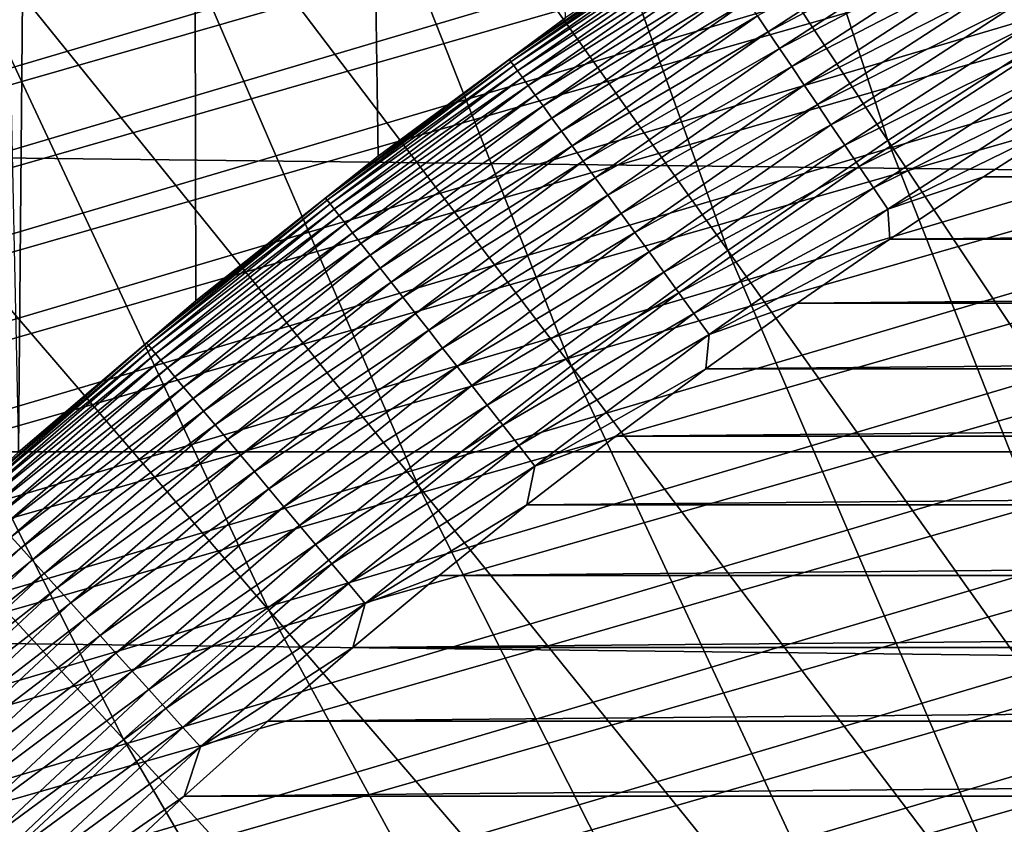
# Model space of a CAD drawing. Header units: millimetres. Extents: x -50 to 50, y -50 to 50.
# Tile 341 of 562: x -6 to -4.6, y 6.2 to 7.3. Entities that reach past the tile are written whole.
import ezdxf

# ---------------------------------------------------------------- set-up
doc = ezdxf.new("R2010")
doc.units = ezdxf.units.MM
doc.header["$LTSCALE"] = 65.185185
for name, color, linetype in [('1', 7, 'CONTINUOUS'), ('2', 7, 'CONTINUOUS'), ('25', 7, 'CONTINUOUS'), ('3', 7, 'CONTINUOUS'), ('36', 7, 'CONTINUOUS'), ('4', 7, 'CONTINUOUS'), ('89', 7, 'CONTINUOUS')]:
    doc.layers.add(name, color=color, linetype=linetype)

msp = doc.modelspace()

# ---------------------------------------------------------------- linework, layer by layer
at = {"layer": '1', "color": 7, "linetype": 'Continuous', "true_color": 0xf5f5f5}
for points in [[(-28.297, 7.4054), (28.4617, 6.7451), (-28.4617, 6.7451), (-28.297, 7.4054)], [(28.297, 7.4054), (28.4617, 6.7451), (-28.297, 7.4054), (28.297, 7.4054)], [(-28.4617, 6.7451), (28.6109, 6.0809), (-28.6109, 6.0809), (-28.4617, 6.7451)], [(28.4617, 6.7451), (28.6109, 6.0809), (-28.4617, 6.7451), (28.4617, 6.7451)]]:
    msp.add_3dface(points, dxfattribs=at)
at = {"layer": '2', "color": 7, "linetype": 'Continuous', "true_color": 0xf5f5f5}
for points in [[(-6.4276, 28.535, 4.3), (-5.959, 6.7447, 4.3), (-5.7673, 28.6758, 4.3), (-6.4276, 28.535, 4.3)], [(-5.959, 6.7447, 4.3), (-5.7172, 6.9508, 4.3), (-5.7673, 28.6758, 4.3), (-5.959, 6.7447, 4.3)], [(-5.4683, 7.1482, 4.3), (-5.2127, 7.3367, 4.3), (-5.7673, 28.6758, 4.3), (-5.4683, 7.1482, 4.3)], [(-5.7172, 6.9508, 4.3), (-5.4683, 7.1482, 4.3), (-5.7673, 28.6758, 4.3), (-5.7172, 6.9508, 4.3)]]:
    msp.add_3dface(points, dxfattribs=at)
at = {"layer": '25', "color": 7, "linetype": 'Continuous', "true_color": 0xf5f5f5}
for points in [[(-4.9361, 7.318, 10.5781), (-4.6777, 7.4858, 10.5781), (-4.9507, 7.3397, 10.5538), (-4.9361, 7.318, 10.5781)], [(-4.9361, 7.318, 10.5781), (-4.6629, 7.4622, 10.6005), (-4.6777, 7.4858, 10.5781), (-4.9361, 7.318, 10.5781)], [(-5.2893, 7.2801, 10.2357), (-5.0299, 7.4571, 10.2712), (-5.032, 7.4603, 10.2357), (-5.2893, 7.2801, 10.2357)], [(-5.2127, 7.3368, 10.2), (-5.2893, 7.2801, 10.2357), (-5.032, 7.4603, 10.2357), (-5.2127, 7.3368, 10.2)], [(-5.2871, 7.277, 10.2712), (-5.0299, 7.4571, 10.2712), (-5.2893, 7.2801, 10.2357), (-5.2871, 7.277, 10.2712)], [(-5.2871, 7.277, 10.2712), (-5.0263, 7.4519, 10.3064), (-5.0299, 7.4571, 10.2712), (-5.2871, 7.277, 10.2712)], [(-4.9205, 7.2949, 10.6005), (-4.6629, 7.4622, 10.6005), (-4.9361, 7.318, 10.5781), (-4.9205, 7.2949, 10.6005)], [(-4.9205, 7.2949, 10.6005), (-4.6474, 7.4373, 10.6209), (-4.6629, 7.4622, 10.6005), (-4.9205, 7.2949, 10.6005)], [(-5.2833, 7.2719, 10.3064), (-5.0263, 7.4519, 10.3064), (-5.2871, 7.277, 10.2712), (-5.2833, 7.2719, 10.3064)], [(-5.2833, 7.2719, 10.3064), (-5.0214, 7.4445, 10.341), (-5.0263, 7.4519, 10.3064), (-5.2833, 7.2719, 10.3064)], [(-5.2781, 7.2647, 10.341), (-5.0214, 7.4445, 10.341), (-5.2833, 7.2719, 10.3064), (-5.2781, 7.2647, 10.341)], [(-5.2781, 7.2647, 10.341), (-5.0151, 7.4352, 10.3749), (-5.0214, 7.4445, 10.341), (-5.2781, 7.2647, 10.341)], [(-5.2715, 7.2556, 10.3749), (-5.0151, 7.4352, 10.3749), (-5.2781, 7.2647, 10.341), (-5.2715, 7.2556, 10.3749)], [(-5.2715, 7.2556, 10.3749), (-5.0074, 7.4238, 10.4079), (-5.0151, 7.4352, 10.3749), (-5.2715, 7.2556, 10.3749)], [(-4.9041, 7.2706, 10.6209), (-4.6474, 7.4373, 10.6209), (-4.9205, 7.2949, 10.6005), (-4.9041, 7.2706, 10.6209)], [(-4.9041, 7.2706, 10.6209), (-4.6311, 7.4112, 10.6391), (-4.6474, 7.4373, 10.6209), (-4.9041, 7.2706, 10.6209)], [(-5.2635, 7.2445, 10.4079), (-5.0074, 7.4238, 10.4079), (-5.2715, 7.2556, 10.3749), (-5.2635, 7.2445, 10.4079)], [(-5.2635, 7.2445, 10.4079), (-4.9985, 7.4105, 10.4398), (-5.0074, 7.4238, 10.4079), (-5.2635, 7.2445, 10.4079)], [(-5.2541, 7.2316, 10.4398), (-4.9985, 7.4105, 10.4398), (-5.2635, 7.2445, 10.4079), (-5.2541, 7.2316, 10.4398)], [(-5.2541, 7.2316, 10.4398), (-4.9883, 7.3954, 10.4705), (-4.9985, 7.4105, 10.4398), (-5.2541, 7.2316, 10.4398)], [(-4.8869, 7.2451, 10.6391), (-4.6311, 7.4112, 10.6391), (-4.9041, 7.2706, 10.6209), (-4.8869, 7.2451, 10.6391)], [(-4.8869, 7.2451, 10.6391), (-4.6141, 7.3841, 10.655), (-4.6311, 7.4112, 10.6391), (-4.8869, 7.2451, 10.6391)], [(-5.2433, 7.2168, 10.4705), (-4.9883, 7.3954, 10.4705), (-5.2541, 7.2316, 10.4398), (-5.2433, 7.2168, 10.4705)], [(-5.2433, 7.2168, 10.4705), (-4.9769, 7.3785, 10.4999), (-4.9883, 7.3954, 10.4705), (-5.2433, 7.2168, 10.4705)], [(-5.2313, 7.2003, 10.4999), (-4.9769, 7.3785, 10.4999), (-5.2433, 7.2168, 10.4705), (-5.2313, 7.2003, 10.4999)], [(-5.2313, 7.2003, 10.4999), (-4.9643, 7.3599, 10.5277), (-4.9769, 7.3785, 10.4999), (-5.2313, 7.2003, 10.4999)], [(-4.869, 7.2186, 10.655), (-4.6141, 7.3841, 10.655), (-4.8869, 7.2451, 10.6391), (-4.869, 7.2186, 10.655)], [(-4.869, 7.2186, 10.655), (-4.5966, 7.3561, 10.6687), (-4.6141, 7.3841, 10.655), (-4.869, 7.2186, 10.655)], [(-5.2182, 7.1822, 10.5277), (-4.9643, 7.3599, 10.5277), (-5.2313, 7.2003, 10.4999), (-5.2182, 7.1822, 10.5277)], [(-5.2182, 7.1822, 10.5277), (-4.9507, 7.3397, 10.5538), (-4.9643, 7.3599, 10.5277), (-5.2182, 7.1822, 10.5277)], [(-4.8505, 7.1912, 10.6687), (-4.5966, 7.3561, 10.6687), (-4.869, 7.2186, 10.655), (-4.8505, 7.1912, 10.6687)], [(-4.8505, 7.1912, 10.6687), (-4.5787, 7.3274, 10.6799), (-4.5966, 7.3561, 10.6687), (-4.8505, 7.1912, 10.6687)], [(-5.2127, 7.3368, 10.2), (-5.4683, 7.1482, 10.2), (-5.2893, 7.2801, 10.2357), (-5.2127, 7.3368, 10.2)], [(-5.2038, 7.1625, 10.5538), (-4.9507, 7.3397, 10.5538), (-5.2182, 7.1822, 10.5277), (-5.2038, 7.1625, 10.5538)], [(-5.2038, 7.1625, 10.5538), (-4.9361, 7.318, 10.5781), (-4.9507, 7.3397, 10.5538), (-5.2038, 7.1625, 10.5538)], [(-4.8316, 7.1631, 10.6799), (-4.5787, 7.3274, 10.6799), (-4.8505, 7.1912, 10.6687), (-4.8316, 7.1631, 10.6799)], [(-4.8316, 7.1631, 10.6799), (-4.5603, 7.298, 10.6887), (-4.5787, 7.3274, 10.6799), (-4.8316, 7.1631, 10.6799)], [(-5.1885, 7.1413, 10.5781), (-4.9361, 7.318, 10.5781), (-5.2038, 7.1625, 10.5538), (-5.1885, 7.1413, 10.5781)], [(-5.1885, 7.1413, 10.5781), (-4.9205, 7.2949, 10.6005), (-4.9361, 7.318, 10.5781), (-5.1885, 7.1413, 10.5781)], [(-4.8122, 7.1344, 10.6887), (-4.5603, 7.298, 10.6887), (-4.8316, 7.1631, 10.6799), (-4.8122, 7.1344, 10.6887)], [(-4.8122, 7.1344, 10.6887), (-4.5417, 7.2682, 10.695), (-4.5603, 7.298, 10.6887), (-4.8122, 7.1344, 10.6887)], [(-5.1721, 7.1188, 10.6005), (-4.9205, 7.2949, 10.6005), (-5.1885, 7.1413, 10.5781), (-5.1721, 7.1188, 10.6005)], [(-5.1721, 7.1188, 10.6005), (-4.9041, 7.2706, 10.6209), (-4.9205, 7.2949, 10.6005), (-5.1721, 7.1188, 10.6005)], [(-5.5402, 7.0911, 10.2357), (-5.2871, 7.277, 10.2712), (-5.2893, 7.2801, 10.2357), (-5.5402, 7.0911, 10.2357)], [(-5.4683, 7.1482, 10.2), (-5.5402, 7.0911, 10.2357), (-5.2893, 7.2801, 10.2357), (-5.4683, 7.1482, 10.2)], [(-5.5378, 7.0881, 10.2712), (-5.2871, 7.277, 10.2712), (-5.5402, 7.0911, 10.2357), (-5.5378, 7.0881, 10.2712)], [(-5.5378, 7.0881, 10.2712), (-5.2833, 7.2719, 10.3064), (-5.2871, 7.277, 10.2712), (-5.5378, 7.0881, 10.2712)], [(-5.5339, 7.0831, 10.3064), (-5.2833, 7.2719, 10.3064), (-5.5378, 7.0881, 10.2712), (-5.5339, 7.0831, 10.3064)], [(-5.5339, 7.0831, 10.3064), (-5.2781, 7.2647, 10.341), (-5.2833, 7.2719, 10.3064), (-5.5339, 7.0831, 10.3064)], [(-5.1548, 7.095, 10.6209), (-4.9041, 7.2706, 10.6209), (-5.1721, 7.1188, 10.6005), (-5.1548, 7.095, 10.6209)], [(-5.1548, 7.095, 10.6209), (-4.8869, 7.2451, 10.6391), (-4.9041, 7.2706, 10.6209), (-5.1548, 7.095, 10.6209)], [(-5.5285, 7.0761, 10.341), (-5.2781, 7.2647, 10.341), (-5.5339, 7.0831, 10.3064), (-5.5285, 7.0761, 10.341)], [(-5.5285, 7.0761, 10.341), (-5.2715, 7.2556, 10.3749), (-5.2781, 7.2647, 10.341), (-5.5285, 7.0761, 10.341)], [(-5.5215, 7.0672, 10.3749), (-5.2715, 7.2556, 10.3749), (-5.5285, 7.0761, 10.341), (-5.5215, 7.0672, 10.3749)], [(-5.5215, 7.0672, 10.3749), (-5.2635, 7.2445, 10.4079), (-5.2715, 7.2556, 10.3749), (-5.5215, 7.0672, 10.3749)], [(-4.7926, 7.1053, 10.695), (-4.5417, 7.2682, 10.695), (-4.8122, 7.1344, 10.6887), (-4.7926, 7.1053, 10.695)], [(-4.7926, 7.1053, 10.695), (-4.5228, 7.2381, 10.6988), (-4.5417, 7.2682, 10.695), (-4.7926, 7.1053, 10.695)], [(-5.5131, 7.0564, 10.4079), (-5.2635, 7.2445, 10.4079), (-5.5215, 7.0672, 10.3749), (-5.5131, 7.0564, 10.4079)], [(-5.5131, 7.0564, 10.4079), (-5.2541, 7.2316, 10.4398), (-5.2635, 7.2445, 10.4079), (-5.5131, 7.0564, 10.4079)], [(-5.1368, 7.0701, 10.6391), (-4.8869, 7.2451, 10.6391), (-5.1548, 7.095, 10.6209), (-5.1368, 7.0701, 10.6391)], [(-5.1368, 7.0701, 10.6391), (-4.869, 7.2186, 10.655), (-4.8869, 7.2451, 10.6391), (-5.1368, 7.0701, 10.6391)], [(-5.5032, 7.0438, 10.4398), (-5.2541, 7.2316, 10.4398), (-5.5131, 7.0564, 10.4079), (-5.5032, 7.0438, 10.4398)], [(-5.5032, 7.0438, 10.4398), (-5.2433, 7.2168, 10.4705), (-5.2541, 7.2316, 10.4398), (-5.5032, 7.0438, 10.4398)], [(-4.7727, 7.0758, 10.6988), (-4.5228, 7.2381, 10.6988), (-4.7926, 7.1053, 10.695), (-4.7727, 7.0758, 10.6988)], [(-4.7727, 7.0758, 10.6988), (-4.5131, 7.2029, 10.7), (-4.5228, 7.2381, 10.6988), (-4.7727, 7.0758, 10.6988)], [(-5.492, 7.0294, 10.4705), (-5.2433, 7.2168, 10.4705), (-5.5032, 7.0438, 10.4398), (-5.492, 7.0294, 10.4705)], [(-5.492, 7.0294, 10.4705), (-5.2313, 7.2003, 10.4999), (-5.2433, 7.2168, 10.4705), (-5.492, 7.0294, 10.4705)], [(-5.118, 7.0443, 10.655), (-4.869, 7.2186, 10.655), (-5.1368, 7.0701, 10.6391), (-5.118, 7.0443, 10.655)], [(-5.118, 7.0443, 10.655), (-4.8505, 7.1912, 10.6687), (-4.869, 7.2186, 10.655), (-5.118, 7.0443, 10.655)], [(-4.6424, 7.1202, 10.7), (-4.5131, 7.2029, 10.7), (-4.7727, 7.0758, 10.6988), (-4.6424, 7.1202, 10.7)], [(-5.4794, 7.0134, 10.4999), (-5.2313, 7.2003, 10.4999), (-5.492, 7.0294, 10.4705), (-5.4794, 7.0134, 10.4999)], [(-5.4794, 7.0134, 10.4999), (-5.2182, 7.1822, 10.5277), (-5.2313, 7.2003, 10.4999), (-5.4794, 7.0134, 10.4999)], [(-5.0986, 7.0176, 10.6687), (-4.8505, 7.1912, 10.6687), (-5.118, 7.0443, 10.655), (-5.0986, 7.0176, 10.6687)], [(-5.0986, 7.0176, 10.6687), (-4.8316, 7.1631, 10.6799), (-4.8505, 7.1912, 10.6687), (-5.0986, 7.0176, 10.6687)], [(-5.4656, 6.9957, 10.5277), (-5.2182, 7.1822, 10.5277), (-5.4794, 7.0134, 10.4999), (-5.4656, 6.9957, 10.5277)], [(-5.4656, 6.9957, 10.5277), (-5.2038, 7.1625, 10.5538), (-5.2182, 7.1822, 10.5277), (-5.4656, 6.9957, 10.5277)], [(-5.4506, 6.9765, 10.5538), (-5.2038, 7.1625, 10.5538), (-5.4656, 6.9957, 10.5277), (-5.4506, 6.9765, 10.5538)], [(-5.4506, 6.9765, 10.5538), (-5.1885, 7.1413, 10.5781), (-5.2038, 7.1625, 10.5538), (-5.4506, 6.9765, 10.5538)], [(-5.0786, 6.9901, 10.6799), (-4.8316, 7.1631, 10.6799), (-5.0986, 7.0176, 10.6687), (-5.0786, 6.9901, 10.6799)], [(-5.0786, 6.9901, 10.6799), (-4.8122, 7.1344, 10.6887), (-4.8316, 7.1631, 10.6799), (-5.0786, 6.9901, 10.6799)], [(-5.4683, 7.1482, 10.2), (-5.7172, 6.9508, 10.2), (-5.5402, 7.0911, 10.2357), (-5.4683, 7.1482, 10.2)], [(-5.4345, 6.9559, 10.5781), (-5.1885, 7.1413, 10.5781), (-5.4506, 6.9765, 10.5538), (-5.4345, 6.9559, 10.5781)], [(-5.4345, 6.9559, 10.5781), (-5.1721, 7.1188, 10.6005), (-5.1885, 7.1413, 10.5781), (-5.4345, 6.9559, 10.5781)], [(-5.0583, 6.9621, 10.6887), (-4.8122, 7.1344, 10.6887), (-5.0786, 6.9901, 10.6799), (-5.0583, 6.9621, 10.6887)], [(-5.0583, 6.9621, 10.6887), (-4.7926, 7.1053, 10.695), (-4.8122, 7.1344, 10.6887), (-5.0583, 6.9621, 10.6887)], [(-5.4174, 6.9339, 10.6005), (-5.1721, 7.1188, 10.6005), (-5.4345, 6.9559, 10.5781), (-5.4174, 6.9339, 10.6005)], [(-5.4174, 6.9339, 10.6005), (-5.1548, 7.095, 10.6209), (-5.1721, 7.1188, 10.6005), (-5.4174, 6.9339, 10.6005)], [(-4.7702, 7.0352, 10.7), (-4.6424, 7.1202, 10.7), (-4.7727, 7.0758, 10.6988), (-4.7702, 7.0352, 10.7)], [(-5.3993, 6.9108, 10.6209), (-5.1548, 7.095, 10.6209), (-5.4174, 6.9339, 10.6005), (-5.3993, 6.9108, 10.6209)], [(-5.3993, 6.9108, 10.6209), (-5.1368, 7.0701, 10.6391), (-5.1548, 7.095, 10.6209), (-5.3993, 6.9108, 10.6209)], [(-5.0376, 6.9337, 10.695), (-4.7926, 7.1053, 10.695), (-5.0583, 6.9621, 10.6887), (-5.0376, 6.9337, 10.695)], [(-5.0376, 6.9337, 10.695), (-4.7727, 7.0758, 10.6988), (-4.7926, 7.1053, 10.695), (-5.0376, 6.9337, 10.695)], [(-5.7843, 6.8934, 10.2357), (-5.5378, 7.0881, 10.2712), (-5.5402, 7.0911, 10.2357), (-5.7843, 6.8934, 10.2357)], [(-5.7172, 6.9508, 10.2), (-5.7843, 6.8934, 10.2357), (-5.5402, 7.0911, 10.2357), (-5.7172, 6.9508, 10.2)], [(-5.7818, 6.8905, 10.2712), (-5.5378, 7.0881, 10.2712), (-5.7843, 6.8934, 10.2357), (-5.7818, 6.8905, 10.2712)], [(-5.7818, 6.8905, 10.2712), (-5.5339, 7.0831, 10.3064), (-5.5378, 7.0881, 10.2712), (-5.7818, 6.8905, 10.2712)], [(-5.7777, 6.8856, 10.3064), (-5.5339, 7.0831, 10.3064), (-5.7818, 6.8905, 10.2712), (-5.7777, 6.8856, 10.3064)], [(-5.7777, 6.8856, 10.3064), (-5.5285, 7.0761, 10.341), (-5.5339, 7.0831, 10.3064), (-5.7777, 6.8856, 10.3064)], [(-5.7721, 6.8789, 10.341), (-5.5285, 7.0761, 10.341), (-5.7777, 6.8856, 10.3064), (-5.7721, 6.8789, 10.341)], [(-5.7721, 6.8789, 10.341), (-5.5215, 7.0672, 10.3749), (-5.5285, 7.0761, 10.341), (-5.7721, 6.8789, 10.341)], [(-5.7648, 6.8702, 10.3749), (-5.5215, 7.0672, 10.3749), (-5.7721, 6.8789, 10.341), (-5.7648, 6.8702, 10.3749)], [(-5.7648, 6.8702, 10.3749), (-5.5131, 7.0564, 10.4079), (-5.5215, 7.0672, 10.3749), (-5.7648, 6.8702, 10.3749)], [(-5.3804, 6.8866, 10.6391), (-5.1368, 7.0701, 10.6391), (-5.3993, 6.9108, 10.6209), (-5.3804, 6.8866, 10.6391)], [(-5.3804, 6.8866, 10.6391), (-5.118, 7.0443, 10.655), (-5.1368, 7.0701, 10.6391), (-5.3804, 6.8866, 10.6391)], [(-5.0167, 6.9049, 10.6988), (-4.7727, 7.0758, 10.6988), (-5.0376, 6.9337, 10.695), (-5.0167, 6.9049, 10.6988)], [(-5.0167, 6.9049, 10.6988), (-4.7702, 7.0352, 10.7), (-4.7727, 7.0758, 10.6988), (-5.0167, 6.9049, 10.6988)], [(-5.756, 6.8597, 10.4079), (-5.5131, 7.0564, 10.4079), (-5.7648, 6.8702, 10.3749), (-5.756, 6.8597, 10.4079)], [(-5.756, 6.8597, 10.4079), (-5.5032, 7.0438, 10.4398), (-5.5131, 7.0564, 10.4079), (-5.756, 6.8597, 10.4079)], [(-5.7457, 6.8475, 10.4398), (-5.5032, 7.0438, 10.4398), (-5.756, 6.8597, 10.4079), (-5.7457, 6.8475, 10.4398)], [(-5.7457, 6.8475, 10.4398), (-5.492, 7.0294, 10.4705), (-5.5032, 7.0438, 10.4398), (-5.7457, 6.8475, 10.4398)], [(-5.3607, 6.8614, 10.655), (-5.118, 7.0443, 10.655), (-5.3804, 6.8866, 10.6391), (-5.3607, 6.8614, 10.655)], [(-5.3607, 6.8614, 10.655), (-5.0986, 7.0176, 10.6687), (-5.118, 7.0443, 10.655), (-5.3607, 6.8614, 10.655)], [(-5.734, 6.8335, 10.4705), (-5.492, 7.0294, 10.4705), (-5.7457, 6.8475, 10.4398), (-5.734, 6.8335, 10.4705)], [(-5.734, 6.8335, 10.4705), (-5.4794, 7.0134, 10.4999), (-5.492, 7.0294, 10.4705), (-5.734, 6.8335, 10.4705)], [(-4.8964, 6.948, 10.7), (-4.7702, 7.0352, 10.7), (-5.0167, 6.9049, 10.6988), (-4.8964, 6.948, 10.7)], [(-5.7209, 6.8179, 10.4999), (-5.4794, 7.0134, 10.4999), (-5.734, 6.8335, 10.4705), (-5.7209, 6.8179, 10.4999)], [(-5.7209, 6.8179, 10.4999), (-5.4656, 6.9957, 10.5277), (-5.4794, 7.0134, 10.4999), (-5.7209, 6.8179, 10.4999)], [(-5.3404, 6.8354, 10.6687), (-5.0986, 7.0176, 10.6687), (-5.3607, 6.8614, 10.655), (-5.3404, 6.8354, 10.6687)], [(-5.3404, 6.8354, 10.6687), (-5.0786, 6.9901, 10.6799), (-5.0986, 7.0176, 10.6687), (-5.3404, 6.8354, 10.6687)], [(-5.7065, 6.8007, 10.5277), (-5.4656, 6.9957, 10.5277), (-5.7209, 6.8179, 10.4999), (-5.7065, 6.8007, 10.5277)], [(-5.7065, 6.8007, 10.5277), (-5.4506, 6.9765, 10.5538), (-5.4656, 6.9957, 10.5277), (-5.7065, 6.8007, 10.5277)], [(-5.3195, 6.8086, 10.6799), (-5.0786, 6.9901, 10.6799), (-5.3404, 6.8354, 10.6687), (-5.3195, 6.8086, 10.6799)], [(-5.3195, 6.8086, 10.6799), (-5.0583, 6.9621, 10.6887), (-5.0786, 6.9901, 10.6799), (-5.3195, 6.8086, 10.6799)], [(-5.6908, 6.782, 10.5538), (-5.4506, 6.9765, 10.5538), (-5.7065, 6.8007, 10.5277), (-5.6908, 6.782, 10.5538)], [(-5.6908, 6.782, 10.5538), (-5.4345, 6.9559, 10.5781), (-5.4506, 6.9765, 10.5538), (-5.6908, 6.782, 10.5538)], [(-5.2982, 6.7813, 10.6887), (-5.0583, 6.9621, 10.6887), (-5.3195, 6.8086, 10.6799), (-5.2982, 6.7813, 10.6887)], [(-5.2982, 6.7813, 10.6887), (-5.0376, 6.9337, 10.695), (-5.0583, 6.9621, 10.6887), (-5.2982, 6.7813, 10.6887)], [(-5.7172, 6.9508, 10.2), (-5.959, 6.7447, 10.2), (-5.7843, 6.8934, 10.2357), (-5.7172, 6.9508, 10.2)], [(-5.674, 6.762, 10.5781), (-5.4345, 6.9559, 10.5781), (-5.6908, 6.782, 10.5538), (-5.674, 6.762, 10.5781)], [(-5.674, 6.762, 10.5781), (-5.4174, 6.9339, 10.6005), (-5.4345, 6.9559, 10.5781), (-5.674, 6.762, 10.5781)], [(-5.0211, 6.8585, 10.7), (-4.8964, 6.948, 10.7), (-5.0167, 6.9049, 10.6988), (-5.0211, 6.8585, 10.7)], [(-5.6561, 6.7407, 10.6005), (-5.4174, 6.9339, 10.6005), (-5.674, 6.762, 10.5781), (-5.6561, 6.7407, 10.6005)], [(-5.6561, 6.7407, 10.6005), (-5.3993, 6.9108, 10.6209), (-5.4174, 6.9339, 10.6005), (-5.6561, 6.7407, 10.6005)], [(-5.2765, 6.7536, 10.695), (-5.0376, 6.9337, 10.695), (-5.2982, 6.7813, 10.6887), (-5.2765, 6.7536, 10.695)], [(-5.2765, 6.7536, 10.695), (-5.0167, 6.9049, 10.6988), (-5.0376, 6.9337, 10.695), (-5.2765, 6.7536, 10.695)], [(-5.6372, 6.7182, 10.6209), (-5.3993, 6.9108, 10.6209), (-5.6561, 6.7407, 10.6005), (-5.6372, 6.7182, 10.6209)], [(-5.6372, 6.7182, 10.6209), (-5.3804, 6.8866, 10.6391), (-5.3993, 6.9108, 10.6209), (-5.6372, 6.7182, 10.6209)], [(-6.0213, 6.6874, 10.2357), (-5.7818, 6.8905, 10.2712), (-5.7843, 6.8934, 10.2357), (-6.0213, 6.6874, 10.2357)], [(-5.959, 6.7447, 10.2), (-6.0213, 6.6874, 10.2357), (-5.7843, 6.8934, 10.2357), (-5.959, 6.7447, 10.2)], [(-5.2546, 6.7256, 10.6988), (-5.0167, 6.9049, 10.6988), (-5.2765, 6.7536, 10.695), (-5.2546, 6.7256, 10.6988)], [(-5.2546, 6.7256, 10.6988), (-5.0211, 6.8585, 10.7), (-5.0167, 6.9049, 10.6988), (-5.2546, 6.7256, 10.6988)], [(-6.0188, 6.6845, 10.2712), (-5.7818, 6.8905, 10.2712), (-6.0213, 6.6874, 10.2357), (-6.0188, 6.6845, 10.2712)], [(-6.0188, 6.6845, 10.2712), (-5.7777, 6.8856, 10.3064), (-5.7818, 6.8905, 10.2712), (-6.0188, 6.6845, 10.2712)], [(-6.0145, 6.6798, 10.3064), (-5.7777, 6.8856, 10.3064), (-6.0188, 6.6845, 10.2712), (-6.0145, 6.6798, 10.3064)], [(-6.0145, 6.6798, 10.3064), (-5.7721, 6.8789, 10.341), (-5.7777, 6.8856, 10.3064), (-6.0145, 6.6798, 10.3064)], [(-5.6174, 6.6946, 10.6391), (-5.3804, 6.8866, 10.6391), (-5.6372, 6.7182, 10.6209), (-5.6174, 6.6946, 10.6391)], [(-5.6174, 6.6946, 10.6391), (-5.3607, 6.8614, 10.655), (-5.3804, 6.8866, 10.6391), (-5.6174, 6.6946, 10.6391)], [(-6.0086, 6.6732, 10.341), (-5.7721, 6.8789, 10.341), (-6.0145, 6.6798, 10.3064), (-6.0086, 6.6732, 10.341)], [(-6.0086, 6.6732, 10.341), (-5.7648, 6.8702, 10.3749), (-5.7721, 6.8789, 10.341), (-6.0086, 6.6732, 10.341)], [(-6.001, 6.6648, 10.3749), (-5.7648, 6.8702, 10.3749), (-6.0086, 6.6732, 10.341), (-6.001, 6.6648, 10.3749)], [(-6.001, 6.6648, 10.3749), (-5.756, 6.8597, 10.4079), (-5.7648, 6.8702, 10.3749), (-6.001, 6.6648, 10.3749)], [(-5.9919, 6.6547, 10.4079), (-5.756, 6.8597, 10.4079), (-6.001, 6.6648, 10.3749), (-5.9919, 6.6547, 10.4079)], [(-5.9919, 6.6547, 10.4079), (-5.7457, 6.8475, 10.4398), (-5.756, 6.8597, 10.4079), (-5.9919, 6.6547, 10.4079)], [(-5.5969, 6.6701, 10.655), (-5.3607, 6.8614, 10.655), (-5.6174, 6.6946, 10.6391), (-5.5969, 6.6701, 10.655)], [(-5.5969, 6.6701, 10.655), (-5.3404, 6.8354, 10.6687), (-5.3607, 6.8614, 10.655), (-5.5969, 6.6701, 10.655)], [(-5.1441, 6.7667, 10.7), (-5.0211, 6.8585, 10.7), (-5.2546, 6.7256, 10.6988), (-5.1441, 6.7667, 10.7)], [(-5.9812, 6.6428, 10.4398), (-5.7457, 6.8475, 10.4398), (-5.9919, 6.6547, 10.4079), (-5.9812, 6.6428, 10.4398)], [(-5.9812, 6.6428, 10.4398), (-5.734, 6.8335, 10.4705), (-5.7457, 6.8475, 10.4398), (-5.9812, 6.6428, 10.4398)], [(-5.969, 6.6292, 10.4705), (-5.734, 6.8335, 10.4705), (-5.9812, 6.6428, 10.4398), (-5.969, 6.6292, 10.4705)], [(-5.969, 6.6292, 10.4705), (-5.7209, 6.8179, 10.4999), (-5.734, 6.8335, 10.4705), (-5.969, 6.6292, 10.4705)], [(-5.5757, 6.6448, 10.6687), (-5.3404, 6.8354, 10.6687), (-5.5969, 6.6701, 10.655), (-5.5757, 6.6448, 10.6687)], [(-5.5757, 6.6448, 10.6687), (-5.3195, 6.8086, 10.6799), (-5.3404, 6.8354, 10.6687), (-5.5757, 6.6448, 10.6687)], [(-5.9553, 6.6141, 10.4999), (-5.7209, 6.8179, 10.4999), (-5.969, 6.6292, 10.4705), (-5.9553, 6.6141, 10.4999)], [(-5.9553, 6.6141, 10.4999), (-5.7065, 6.8007, 10.5277), (-5.7209, 6.8179, 10.4999), (-5.9553, 6.6141, 10.4999)], [(-5.9403, 6.5974, 10.5277), (-5.7065, 6.8007, 10.5277), (-5.9553, 6.6141, 10.4999), (-5.9403, 6.5974, 10.5277)], [(-5.9403, 6.5974, 10.5277), (-5.6908, 6.782, 10.5538), (-5.7065, 6.8007, 10.5277), (-5.9403, 6.5974, 10.5277)], [(-5.5539, 6.6188, 10.6799), (-5.3195, 6.8086, 10.6799), (-5.5757, 6.6448, 10.6687), (-5.5539, 6.6188, 10.6799)], [(-5.5539, 6.6188, 10.6799), (-5.2982, 6.7813, 10.6887), (-5.3195, 6.8086, 10.6799), (-5.5539, 6.6188, 10.6799)], [(-5.924, 6.5793, 10.5538), (-5.6908, 6.782, 10.5538), (-5.9403, 6.5974, 10.5277), (-5.924, 6.5793, 10.5538)], [(-5.924, 6.5793, 10.5538), (-5.674, 6.762, 10.5781), (-5.6908, 6.782, 10.5538), (-5.924, 6.5793, 10.5538)], [(-5.5316, 6.5923, 10.6887), (-5.2982, 6.7813, 10.6887), (-5.5539, 6.6188, 10.6799), (-5.5316, 6.5923, 10.6887)], [(-5.5316, 6.5923, 10.6887), (-5.2765, 6.7536, 10.695), (-5.2982, 6.7813, 10.6887), (-5.5316, 6.5923, 10.6887)], [(-5.9065, 6.5598, 10.5781), (-5.674, 6.762, 10.5781), (-5.924, 6.5793, 10.5538), (-5.9065, 6.5598, 10.5781)], [(-5.9065, 6.5598, 10.5781), (-5.6561, 6.7407, 10.6005), (-5.674, 6.762, 10.5781), (-5.9065, 6.5598, 10.5781)], [(-5.2655, 6.6727, 10.7), (-5.1441, 6.7667, 10.7), (-5.2546, 6.7256, 10.6988), (-5.2655, 6.6727, 10.7)], [(-5.509, 6.5654, 10.695), (-5.2765, 6.7536, 10.695), (-5.5316, 6.5923, 10.6887), (-5.509, 6.5654, 10.695)], [(-5.509, 6.5654, 10.695), (-5.2546, 6.7256, 10.6988), (-5.2765, 6.7536, 10.695), (-5.509, 6.5654, 10.695)], [(-5.8879, 6.5392, 10.6005), (-5.6561, 6.7407, 10.6005), (-5.9065, 6.5598, 10.5781), (-5.8879, 6.5392, 10.6005)], [(-5.8879, 6.5392, 10.6005), (-5.6372, 6.7182, 10.6209), (-5.6561, 6.7407, 10.6005), (-5.8879, 6.5392, 10.6005)], [(-5.8682, 6.5173, 10.6209), (-5.6372, 6.7182, 10.6209), (-5.8879, 6.5392, 10.6005), (-5.8682, 6.5173, 10.6209)], [(-5.8682, 6.5173, 10.6209), (-5.6174, 6.6946, 10.6391), (-5.6372, 6.7182, 10.6209), (-5.8682, 6.5173, 10.6209)], [(-5.4862, 6.5382, 10.6988), (-5.2546, 6.7256, 10.6988), (-5.509, 6.5654, 10.695), (-5.4862, 6.5382, 10.6988)], [(-5.4862, 6.5382, 10.6988), (-5.2655, 6.6727, 10.7), (-5.2546, 6.7256, 10.6988), (-5.4862, 6.5382, 10.6988)], [(-5.8477, 6.4945, 10.6391), (-5.6174, 6.6946, 10.6391), (-5.8682, 6.5173, 10.6209), (-5.8477, 6.4945, 10.6391)], [(-5.8477, 6.4945, 10.6391), (-5.5969, 6.6701, 10.655), (-5.6174, 6.6946, 10.6391), (-5.8477, 6.4945, 10.6391)], [(-5.8263, 6.4707, 10.655), (-5.5969, 6.6701, 10.655), (-5.8477, 6.4945, 10.6391), (-5.8263, 6.4707, 10.655)], [(-5.8263, 6.4707, 10.655), (-5.5757, 6.6448, 10.6687), (-5.5969, 6.6701, 10.655), (-5.8263, 6.4707, 10.655)], [(-5.385, 6.5766, 10.7), (-5.2655, 6.6727, 10.7), (-5.4862, 6.5382, 10.6988), (-5.385, 6.5766, 10.7)], [(-5.8042, 6.4462, 10.6687), (-5.5757, 6.6448, 10.6687), (-5.8263, 6.4707, 10.655), (-5.8042, 6.4462, 10.6687)], [(-5.8042, 6.4462, 10.6687), (-5.5539, 6.6188, 10.6799), (-5.5757, 6.6448, 10.6687), (-5.8042, 6.4462, 10.6687)], [(-6.1967, 6.4169, 10.4705), (-5.9553, 6.6141, 10.4999), (-5.969, 6.6292, 10.4705), (-6.1967, 6.4169, 10.4705)], [(-6.1825, 6.4022, 10.4999), (-5.9553, 6.6141, 10.4999), (-6.1967, 6.4169, 10.4705), (-6.1825, 6.4022, 10.4999)], [(-6.1825, 6.4022, 10.4999), (-5.9403, 6.5974, 10.5277), (-5.9553, 6.6141, 10.4999), (-6.1825, 6.4022, 10.4999)], [(-5.7815, 6.421, 10.6799), (-5.5539, 6.6188, 10.6799), (-5.8042, 6.4462, 10.6687), (-5.7815, 6.421, 10.6799)], [(-5.7815, 6.421, 10.6799), (-5.5316, 6.5923, 10.6887), (-5.5539, 6.6188, 10.6799), (-5.7815, 6.421, 10.6799)], [(-6.1669, 6.3861, 10.5277), (-5.9403, 6.5974, 10.5277), (-6.1825, 6.4022, 10.4999), (-6.1669, 6.3861, 10.5277)], [(-6.1669, 6.3861, 10.5277), (-5.924, 6.5793, 10.5538), (-5.9403, 6.5974, 10.5277), (-6.1669, 6.3861, 10.5277)], [(-5.7583, 6.3952, 10.6887), (-5.5316, 6.5923, 10.6887), (-5.7815, 6.421, 10.6799), (-5.7583, 6.3952, 10.6887)], [(-5.7583, 6.3952, 10.6887), (-5.509, 6.5654, 10.695), (-5.5316, 6.5923, 10.6887), (-5.7583, 6.3952, 10.6887)], [(-6.15, 6.3685, 10.5538), (-5.924, 6.5793, 10.5538), (-6.1669, 6.3861, 10.5277), (-6.15, 6.3685, 10.5538)], [(-6.15, 6.3685, 10.5538), (-5.9065, 6.5598, 10.5781), (-5.924, 6.5793, 10.5538), (-6.15, 6.3685, 10.5538)], [(-5.5029, 6.4783, 10.7), (-5.385, 6.5766, 10.7), (-5.4862, 6.5382, 10.6988), (-5.5029, 6.4783, 10.7)], [(-6.1318, 6.3497, 10.5781), (-5.9065, 6.5598, 10.5781), (-6.15, 6.3685, 10.5538), (-6.1318, 6.3497, 10.5781)], [(-6.1318, 6.3497, 10.5781), (-5.8879, 6.5392, 10.6005), (-5.9065, 6.5598, 10.5781), (-6.1318, 6.3497, 10.5781)], [(-5.7348, 6.3691, 10.695), (-5.509, 6.5654, 10.695), (-5.7583, 6.3952, 10.6887), (-5.7348, 6.3691, 10.695)], [(-5.7348, 6.3691, 10.695), (-5.4862, 6.5382, 10.6988), (-5.509, 6.5654, 10.695), (-5.7348, 6.3691, 10.695)], [(-6.1125, 6.3297, 10.6005), (-5.8879, 6.5392, 10.6005), (-6.1318, 6.3497, 10.5781), (-6.1125, 6.3297, 10.6005)], [(-6.1125, 6.3297, 10.6005), (-5.8682, 6.5173, 10.6209), (-5.8879, 6.5392, 10.6005), (-6.1125, 6.3297, 10.6005)], [(-5.711, 6.3427, 10.6988), (-5.4862, 6.5382, 10.6988), (-5.7348, 6.3691, 10.695), (-5.711, 6.3427, 10.6988)], [(-5.711, 6.3427, 10.6988), (-5.5029, 6.4783, 10.7), (-5.4862, 6.5382, 10.6988), (-5.711, 6.3427, 10.6988)], [(-6.0921, 6.3086, 10.6209), (-5.8682, 6.5173, 10.6209), (-6.1125, 6.3297, 10.6005), (-6.0921, 6.3086, 10.6209)], [(-6.0921, 6.3086, 10.6209), (-5.8477, 6.4945, 10.6391), (-5.8682, 6.5173, 10.6209), (-6.0921, 6.3086, 10.6209)], [(-6.0707, 6.2864, 10.6391), (-5.8477, 6.4945, 10.6391), (-6.0921, 6.3086, 10.6209), (-6.0707, 6.2864, 10.6391)], [(-6.0707, 6.2864, 10.6391), (-5.8263, 6.4707, 10.655), (-5.8477, 6.4945, 10.6391), (-6.0707, 6.2864, 10.6391)], [(-5.619, 6.3778, 10.7), (-5.5029, 6.4783, 10.7), (-5.711, 6.3427, 10.6988), (-5.619, 6.3778, 10.7)], [(-6.0485, 6.2635, 10.655), (-5.8263, 6.4707, 10.655), (-6.0707, 6.2864, 10.6391), (-6.0485, 6.2635, 10.655)], [(-6.0485, 6.2635, 10.655), (-5.8042, 6.4462, 10.6687), (-5.8263, 6.4707, 10.655), (-6.0485, 6.2635, 10.655)], [(-6.0256, 6.2397, 10.6687), (-5.8042, 6.4462, 10.6687), (-6.0485, 6.2635, 10.655), (-6.0256, 6.2397, 10.6687)], [(-6.0256, 6.2397, 10.6687), (-5.7815, 6.421, 10.6799), (-5.8042, 6.4462, 10.6687), (-6.0256, 6.2397, 10.6687)], [(-6.002, 6.2153, 10.6799), (-5.7815, 6.421, 10.6799), (-6.0256, 6.2397, 10.6687), (-6.002, 6.2153, 10.6799)], [(-6.002, 6.2153, 10.6799), (-5.7583, 6.3952, 10.6887), (-5.7815, 6.421, 10.6799), (-6.002, 6.2153, 10.6799)], [(-5.978, 6.1904, 10.6887), (-5.7583, 6.3952, 10.6887), (-6.002, 6.2153, 10.6799), (-5.978, 6.1904, 10.6887)], [(-5.978, 6.1904, 10.6887), (-5.7348, 6.3691, 10.695), (-5.7583, 6.3952, 10.6887), (-5.978, 6.1904, 10.6887)], [(-5.9536, 6.1651, 10.695), (-5.7348, 6.3691, 10.695), (-5.978, 6.1904, 10.6887), (-5.9536, 6.1651, 10.695)], [(-5.9536, 6.1651, 10.695), (-5.711, 6.3427, 10.6988), (-5.7348, 6.3691, 10.695), (-5.9536, 6.1651, 10.695)], [(-5.7332, 6.2754, 10.7), (-5.619, 6.3778, 10.7), (-5.711, 6.3427, 10.6988), (-5.7332, 6.2754, 10.7)], [(-5.9289, 6.1395, 10.6988), (-5.711, 6.3427, 10.6988), (-5.9536, 6.1651, 10.695), (-5.9289, 6.1395, 10.6988)], [(-5.9289, 6.1395, 10.6988), (-5.7332, 6.2754, 10.7), (-5.711, 6.3427, 10.6988), (-5.9289, 6.1395, 10.6988)], [(-5.8456, 6.1708, 10.7), (-5.7332, 6.2754, 10.7), (-5.9289, 6.1395, 10.6988), (-5.8456, 6.1708, 10.7)]]:
    msp.add_3dface(points, dxfattribs=at)
at = {"layer": '3', "color": 7, "linetype": 'Continuous', "true_color": 0xf5f5f5}
for points in [[(4.5131, 7.2029, 10.7), (-4.6424, 7.1202, 10.7), (4.6424, 7.1202, 10.7), (4.5131, 7.2029, 10.7)], [(-4.5131, 7.2029, 10.7), (-4.6424, 7.1202, 10.7), (4.5131, 7.2029, 10.7), (-4.5131, 7.2029, 10.7)], [(-4.6424, 7.1202, 10.7), (-4.7702, 7.0352, 10.7), (4.6424, 7.1202, 10.7), (-4.6424, 7.1202, 10.7)], [(4.6424, 7.1202, 10.7), (-4.7702, 7.0352, 10.7), (4.7702, 7.0352, 10.7), (4.6424, 7.1202, 10.7)], [(-4.7702, 7.0352, 10.7), (-4.8964, 6.948, 10.7), (4.7702, 7.0352, 10.7), (-4.7702, 7.0352, 10.7)], [(4.7702, 7.0352, 10.7), (-4.8964, 6.948, 10.7), (4.8964, 6.948, 10.7), (4.7702, 7.0352, 10.7)], [(-4.8964, 6.948, 10.7), (-5.0211, 6.8585, 10.7), (4.8964, 6.948, 10.7), (-4.8964, 6.948, 10.7)], [(4.8964, 6.948, 10.7), (-5.0211, 6.8585, 10.7), (5.0211, 6.8585, 10.7), (4.8964, 6.948, 10.7)], [(-5.0211, 6.8585, 10.7), (-5.1441, 6.7667, 10.7), (5.0211, 6.8585, 10.7), (-5.0211, 6.8585, 10.7)], [(5.0211, 6.8585, 10.7), (-5.1441, 6.7667, 10.7), (5.1441, 6.7667, 10.7), (5.0211, 6.8585, 10.7)], [(-5.1441, 6.7667, 10.7), (-5.2655, 6.6727, 10.7), (5.1441, 6.7667, 10.7), (-5.1441, 6.7667, 10.7)], [(5.1441, 6.7667, 10.7), (-5.2655, 6.6727, 10.7), (5.2655, 6.6727, 10.7), (5.1441, 6.7667, 10.7)], [(-5.2655, 6.6727, 10.7), (-5.385, 6.5766, 10.7), (5.2655, 6.6727, 10.7), (-5.2655, 6.6727, 10.7)], [(5.2655, 6.6727, 10.7), (-5.385, 6.5766, 10.7), (5.385, 6.5766, 10.7), (5.2655, 6.6727, 10.7)], [(-5.385, 6.5766, 10.7), (-5.5029, 6.4783, 10.7), (5.385, 6.5766, 10.7), (-5.385, 6.5766, 10.7)], [(5.385, 6.5766, 10.7), (-5.5029, 6.4783, 10.7), (5.5029, 6.4783, 10.7), (5.385, 6.5766, 10.7)], [(5.5029, 6.4783, 10.7), (-5.619, 6.3778, 10.7), (5.619, 6.3778, 10.7), (5.5029, 6.4783, 10.7)], [(-5.5029, 6.4783, 10.7), (-5.619, 6.3778, 10.7), (5.5029, 6.4783, 10.7), (-5.5029, 6.4783, 10.7)], [(-5.619, 6.3778, 10.7), (-5.7332, 6.2754, 10.7), (5.619, 6.3778, 10.7), (-5.619, 6.3778, 10.7)], [(5.619, 6.3778, 10.7), (-5.7332, 6.2754, 10.7), (5.7332, 6.2754, 10.7), (5.619, 6.3778, 10.7)], [(-5.7332, 6.2754, 10.7), (-5.8456, 6.1708, 10.7), (5.7332, 6.2754, 10.7), (-5.7332, 6.2754, 10.7)], [(5.7332, 6.2754, 10.7), (-5.8456, 6.1708, 10.7), (5.8456, 6.1708, 10.7), (5.7332, 6.2754, 10.7)]]:
    msp.add_3dface(points, dxfattribs=at)
at = {"layer": '36', "color": 15, "linetype": 'Continuous', "true_color": 0xaf503c}
for points in [[(-5.1155, 8.2225, -16.9151), (-4.86, 8.376, -16.9151), (-4.55, 7.3133, -17.0461), (-5.1155, 8.2225, -16.9151)], [(-4.55, 7.3133, -17.0461), (-4.86, 8.376, -16.9151), (-4.3227, 7.4499, -17.0461), (-4.55, 7.3133, -17.0461)], [(-5.3662, 8.0611, -16.9151), (-5.1155, 8.2225, -16.9151), (-4.773, 7.1698, -17.0461), (-5.3662, 8.0611, -16.9151)], [(-4.773, 7.1698, -17.0461), (-5.1155, 8.2225, -16.9151), (-4.55, 7.3133, -17.0461), (-4.773, 7.1698, -17.0461)], [(-5.6119, 7.8921, -16.9151), (-5.3662, 8.0611, -16.9151), (-4.9914, 7.0195, -17.0461), (-5.6119, 7.8921, -16.9151)], [(-4.9914, 7.0195, -17.0461), (-5.3662, 8.0611, -16.9151), (-4.773, 7.1698, -17.0461), (-4.9914, 7.0195, -17.0461)], [(-5.8522, 7.7157, -16.9151), (-5.6119, 7.8921, -16.9151), (-5.2052, 6.8625, -17.0461), (-5.8522, 7.7157, -16.9151)], [(-5.2052, 6.8625, -17.0461), (-5.6119, 7.8921, -16.9151), (-4.9914, 7.0195, -17.0461), (-5.2052, 6.8625, -17.0461)], [(-6.0869, 7.5319, -16.9151), (-5.8522, 7.7157, -16.9151), (-5.4139, 6.6991, -17.0461), (-6.0869, 7.5319, -16.9151)], [(-5.4139, 6.6991, -17.0461), (-5.8522, 7.7157, -16.9151), (-5.2052, 6.8625, -17.0461), (-5.4139, 6.6991, -17.0461)], [(-6.3159, 7.3409, -16.9151), (-6.0869, 7.5319, -16.9151), (-5.6176, 6.5293, -17.0461), (-6.3159, 7.3409, -16.9151)], [(-5.6176, 6.5293, -17.0461), (-6.0869, 7.5319, -16.9151), (-5.4139, 6.6991, -17.0461), (-5.6176, 6.5293, -17.0461)], [(-6.5389, 7.143, -16.9151), (-6.3159, 7.3409, -16.9151), (-5.8159, 6.3532, -17.0461), (-6.5389, 7.143, -16.9151)], [(-5.8159, 6.3532, -17.0461), (-6.3159, 7.3409, -16.9151), (-5.6176, 6.5293, -17.0461), (-5.8159, 6.3532, -17.0461)], [(-4.773, 7.1698, -17.0461), (-4.55, 7.3133, -17.0461), (-4.1788, 6.277, -17.1618), (-4.773, 7.1698, -17.0461)], [(-4.9914, 7.0195, -17.0461), (-4.773, 7.1698, -17.0461), (-4.37, 6.1454, -17.1618), (-4.9914, 7.0195, -17.0461)], [(-4.37, 6.1454, -17.1618), (-4.773, 7.1698, -17.0461), (-4.1788, 6.277, -17.1618), (-4.37, 6.1454, -17.1618)], [(-6.0087, 6.1712, -17.0461), (-6.5389, 7.143, -16.9151), (-5.8159, 6.3532, -17.0461), (-6.0087, 6.1712, -17.0461)], [(-5.2052, 6.8625, -17.0461), (-4.9914, 7.0195, -17.0461), (-4.5571, 6.008, -17.1618), (-5.2052, 6.8625, -17.0461)], [(-4.5571, 6.008, -17.1618), (-4.9914, 7.0195, -17.0461), (-4.37, 6.1454, -17.1618), (-4.5571, 6.008, -17.1618)], [(-5.4139, 6.6991, -17.0461), (-5.2052, 6.8625, -17.0461), (-4.7399, 5.8649, -17.1618), (-5.4139, 6.6991, -17.0461)], [(-4.7399, 5.8649, -17.1618), (-5.2052, 6.8625, -17.0461), (-4.5571, 6.008, -17.1618), (-4.7399, 5.8649, -17.1618)], [(-5.6176, 6.5293, -17.0461), (-5.4139, 6.6991, -17.0461), (-4.9182, 5.7162, -17.1618), (-5.6176, 6.5293, -17.0461)], [(-4.9182, 5.7162, -17.1618), (-5.4139, 6.6991, -17.0461), (-4.7399, 5.8649, -17.1618), (-4.9182, 5.7162, -17.1618)], [(-5.8159, 6.3532, -17.0461), (-5.6176, 6.5293, -17.0461), (-5.0918, 5.5622, -17.1618), (-5.8159, 6.3532, -17.0461)], [(-5.0918, 5.5622, -17.1618), (-5.6176, 6.5293, -17.0461), (-4.9182, 5.7162, -17.1618), (-5.0918, 5.5622, -17.1618)], [(-6.0087, 6.1712, -17.0461), (-5.8159, 6.3532, -17.0461), (-5.2606, 5.4028, -17.1618), (-6.0087, 6.1712, -17.0461)], [(-5.2606, 5.4028, -17.1618), (-5.8159, 6.3532, -17.0461), (-5.0918, 5.5622, -17.1618), (-5.2606, 5.4028, -17.1618)]]:
    msp.add_3dface(points, dxfattribs=at)
at = {"layer": '4', "color": 7, "linetype": 'Continuous', "true_color": 0xf5f5f5}
for points in [[(-5.2127, 7.3368, 10.2), (-5.4683, 7.1482, 4.3), (-5.4683, 7.1482, 10.2), (-5.2127, 7.3368, 10.2)], [(-5.2127, 7.3367, 4.3), (-5.4683, 7.1482, 4.3), (-5.2127, 7.3368, 10.2), (-5.2127, 7.3367, 4.3)], [(-5.4683, 7.1482, 10.2), (-5.7172, 6.9508, 4.3), (-5.7172, 6.9508, 10.2), (-5.4683, 7.1482, 10.2)], [(-5.4683, 7.1482, 4.3), (-5.7172, 6.9508, 4.3), (-5.4683, 7.1482, 10.2), (-5.4683, 7.1482, 4.3)], [(-5.7172, 6.9508, 10.2), (-5.959, 6.7447, 4.3), (-5.959, 6.7447, 10.2), (-5.7172, 6.9508, 10.2)], [(-5.7172, 6.9508, 4.3), (-5.959, 6.7447, 4.3), (-5.7172, 6.9508, 10.2), (-5.7172, 6.9508, 4.3)]]:
    msp.add_3dface(points, dxfattribs=at)
at = {"layer": '89', "color": 250, "linetype": 'Continuous', "true_color": 0x1c1c1c}
for points in [[(2.6361, 10.3359, -12), (-7.8402, 7.2353, -12), (2.8121, 10.2894, -12), (2.6361, 10.3359, -12)], [(-7.7157, 7.368, -12), (-7.8402, 7.2353, -12), (2.6361, 10.3359, -12), (-7.7157, 7.368, -12)], [(2.8121, 10.2894, -12), (-7.9625, 7.1005, -12), (2.9872, 10.2399, -12), (2.8121, 10.2894, -12)], [(-7.8402, 7.2353, -12), (-7.9625, 7.1005, -12), (2.8121, 10.2894, -12), (-7.8402, 7.2353, -12)], [(-7.9625, 7.1005, -12), (-8.0825, 6.9636, -12), (2.9872, 10.2399, -12), (-7.9625, 7.1005, -12)], [(2.9872, 10.2399, -12), (-8.0825, 6.9636, -12), (3.1616, 10.1873, -12), (2.9872, 10.2399, -12)], [(3.1616, 10.1873, -12), (-8.2002, 6.8246, -12), (3.335, 10.1318, -12), (3.1616, 10.1873, -12)], [(-8.0825, 6.9636, -12), (-8.2002, 6.8246, -12), (3.1616, 10.1873, -12), (-8.0825, 6.9636, -12)], [(3.335, 10.1318, -12), (-8.3154, 6.6838, -12), (3.5074, 10.0734, -12), (3.335, 10.1318, -12)], [(-8.2002, 6.8246, -12), (-8.3154, 6.6838, -12), (3.335, 10.1318, -12), (-8.2002, 6.8246, -12)], [(3.5074, 10.0734, -12), (-8.4282, 6.5409, -12), (3.6788, 10.012, -12), (3.5074, 10.0734, -12)], [(-8.3154, 6.6838, -12), (-8.4282, 6.5409, -12), (3.5074, 10.0734, -12), (-8.3154, 6.6838, -12)], [(-8.4282, 6.5409, -12), (-8.5386, 6.3961, -12), (3.6788, 10.012, -12), (-8.4282, 6.5409, -12)], [(3.6788, 10.012, -12), (-8.5386, 6.3961, -12), (3.8492, 9.9477, -12), (3.6788, 10.012, -12)], [(-8.5386, 6.3961, -12), (-8.6465, 6.2495, -12), (3.8492, 9.9477, -12), (-8.5386, 6.3961, -12)], [(3.8492, 9.9477, -12), (-8.6465, 6.2495, -12), (4.0185, 9.8805, -12), (3.8492, 9.9477, -12)], [(4.0185, 9.8805, -12), (-8.7518, 6.1011, -12), (4.1864, 9.8104, -12), (4.0185, 9.8805, -12)], [(-8.6465, 6.2495, -12), (-8.7518, 6.1011, -12), (4.0185, 9.8805, -12), (-8.6465, 6.2495, -12)], [(-8.7518, 6.1011, -12), (-8.8547, 5.9508, -12), (4.1864, 9.8104, -12), (-8.7518, 6.1011, -12)], [(4.1864, 9.8104, -12), (-8.8547, 5.9508, -12), (4.3533, 9.7374, -12), (4.1864, 9.8104, -12)], [(-8.8547, 5.9508, -12), (-8.955, 5.7988, -12), (4.3533, 9.7374, -12), (-8.8547, 5.9508, -12)], [(4.3533, 9.7374, -12), (-8.955, 5.7988, -12), (4.5189, 9.6616, -12), (4.3533, 9.7374, -12)], [(4.5189, 9.6616, -12), (-9.0526, 5.6451, -12), (4.6831, 9.583, -12), (4.5189, 9.6616, -12)], [(-8.955, 5.7988, -12), (-9.0526, 5.6451, -12), (4.5189, 9.6616, -12), (-8.955, 5.7988, -12)], [(4.6831, 9.583, -12), (-9.1476, 5.4899, -12), (4.8459, 9.5017, -12), (4.6831, 9.583, -12)], [(-9.0526, 5.6451, -12), (-9.1476, 5.4899, -12), (4.6831, 9.583, -12), (-9.0526, 5.6451, -12)], [(4.8459, 9.5017, -12), (-9.2399, 5.333, -12), (5.0073, 9.4176, -12), (4.8459, 9.5017, -12)], [(-9.1476, 5.4899, -12), (-9.2399, 5.333, -12), (4.8459, 9.5017, -12), (-9.1476, 5.4899, -12)], [(-9.2399, 5.333, -12), (-9.3296, 5.1745, -12), (5.0073, 9.4176, -12), (-9.2399, 5.333, -12)], [(5.0073, 9.4176, -12), (-9.3296, 5.1745, -12), (5.1672, 9.3307, -12), (5.0073, 9.4176, -12)], [(-9.3296, 5.1745, -12), (-9.4165, 5.0145, -12), (5.1672, 9.3307, -12), (-9.3296, 5.1745, -12)], [(5.1672, 9.3307, -12), (-9.4165, 5.0145, -12), (5.3256, 9.2412, -12), (5.1672, 9.3307, -12)], [(-9.4165, 5.0145, -12), (-9.5007, 4.8531, -12), (5.3256, 9.2412, -12), (-9.4165, 5.0145, -12)], [(5.3256, 9.2412, -12), (-9.5007, 4.8531, -12), (5.4825, 9.1489, -12), (5.3256, 9.2412, -12)], [(-9.5007, 4.8531, -12), (-9.5822, 4.6901, -12), (5.4825, 9.1489, -12), (-9.5007, 4.8531, -12)], [(5.4825, 9.1489, -12), (-9.5822, 4.6901, -12), (5.6379, 9.0539, -12), (5.4825, 9.1489, -12)], [(-9.5822, 4.6901, -12), (-9.6609, 4.5258, -12), (5.6379, 9.0539, -12), (-9.5822, 4.6901, -12)], [(5.6379, 9.0539, -12), (-9.6609, 4.5258, -12), (5.7917, 8.9562, -12), (5.6379, 9.0539, -12)], [(5.7917, 8.9562, -12), (-9.7367, 4.3602, -12), (5.9437, 8.856, -12), (5.7917, 8.9562, -12)], [(-9.6609, 4.5258, -12), (-9.7367, 4.3602, -12), (5.7917, 8.9562, -12), (-9.6609, 4.5258, -12)], [(5.9437, 8.856, -12), (-9.8097, 4.1933, -12), (6.094, 8.7531, -12), (5.9437, 8.856, -12)], [(-9.7367, 4.3602, -12), (-9.8097, 4.1933, -12), (5.9437, 8.856, -12), (-9.7367, 4.3602, -12)], [(6.094, 8.7531, -12), (-9.8799, 4.0251, -12), (6.2427, 8.6477, -12), (6.094, 8.7531, -12)], [(-9.8097, 4.1933, -12), (-9.8799, 4.0251, -12), (6.094, 8.7531, -12), (-9.8097, 4.1933, -12)], [(-9.8799, 4.0251, -12), (-9.9471, 3.8558, -12), (6.2427, 8.6477, -12), (-9.8799, 4.0251, -12)], [(6.2427, 8.6477, -12), (-9.9471, 3.8558, -12), (6.3895, 8.5397, -12), (6.2427, 8.6477, -12)], [(6.3895, 8.5397, -12), (-10.0115, 3.6855, -12), (6.5343, 8.4294, -12), (6.3895, 8.5397, -12)], [(-9.9471, 3.8558, -12), (-10.0115, 3.6855, -12), (6.3895, 8.5397, -12), (-9.9471, 3.8558, -12)], [(-10.0115, 3.6855, -12), (-10.0729, 3.5139, -12), (6.5343, 8.4294, -12), (-10.0115, 3.6855, -12)], [(6.5343, 8.4294, -12), (-10.0729, 3.5139, -12), (6.6773, 8.3164, -12), (6.5343, 8.4294, -12)], [(6.6773, 8.3164, -12), (-10.1314, 3.3414, -12), (6.8184, 8.2011, -12), (6.6773, 8.3164, -12)], [(-10.0729, 3.5139, -12), (-10.1314, 3.3414, -12), (6.6773, 8.3164, -12), (-10.0729, 3.5139, -12)], [(-10.1314, 3.3414, -12), (-10.187, 3.1679, -12), (6.8184, 8.2011, -12), (-10.1314, 3.3414, -12)], [(6.8184, 8.2011, -12), (-10.187, 3.1679, -12), (6.9574, 8.0834, -12), (6.8184, 8.2011, -12)], [(6.9574, 8.0834, -12), (-10.2395, 2.9937, -12), (7.0943, 7.9635, -12), (6.9574, 8.0834, -12)], [(-10.187, 3.1679, -12), (-10.2395, 2.9937, -12), (6.9574, 8.0834, -12), (-10.187, 3.1679, -12)], [(7.0943, 7.9635, -12), (-10.2891, 2.8185, -12), (7.2291, 7.8412, -12), (7.0943, 7.9635, -12)], [(-10.2395, 2.9937, -12), (-10.2891, 2.8185, -12), (7.0943, 7.9635, -12), (-10.2395, 2.9937, -12)], [(7.2291, 7.8412, -12), (-10.3357, 2.6425, -12), (7.3619, 7.7166, -12), (7.2291, 7.8412, -12)], [(-10.2891, 2.8185, -12), (-10.3357, 2.6425, -12), (7.2291, 7.8412, -12), (-10.2891, 2.8185, -12)], [(7.3619, 7.7166, -12), (-10.3792, 2.4658, -12), (7.4924, 7.5898, -12), (7.3619, 7.7166, -12)], [(-10.3357, 2.6425, -12), (-10.3792, 2.4658, -12), (7.3619, 7.7166, -12), (-10.3357, 2.6425, -12)], [(-10.3792, 2.4658, -12), (-10.4197, 2.2884, -12), (7.4924, 7.5898, -12), (-10.3792, 2.4658, -12)], [(7.4924, 7.5898, -12), (-10.4197, 2.2884, -12), (7.6208, 7.4609, -12), (7.4924, 7.5898, -12)], [(7.6208, 7.4609, -12), (-10.4572, 2.1102, -12), (7.7469, 7.3297, -12), (7.6208, 7.4609, -12)], [(-10.4197, 2.2884, -12), (-10.4572, 2.1102, -12), (7.6208, 7.4609, -12), (-10.4197, 2.2884, -12)], [(-10.4572, 2.1102, -12), (-10.4917, 1.9315, -12), (7.7469, 7.3297, -12), (-10.4572, 2.1102, -12)], [(7.7469, 7.3297, -12), (-10.4917, 1.9315, -12), (7.8709, 7.1963, -12), (7.7469, 7.3297, -12)], [(7.8709, 7.1963, -12), (-10.5231, 1.7522, -12), (7.9925, 7.0609, -12), (7.8709, 7.1963, -12)], [(-10.4917, 1.9315, -12), (-10.5231, 1.7522, -12), (7.8709, 7.1963, -12), (-10.4917, 1.9315, -12)], [(7.9925, 7.0609, -12), (-10.5514, 1.5723, -12), (8.1119, 6.9234, -12), (7.9925, 7.0609, -12)], [(-10.5231, 1.7522, -12), (-10.5514, 1.5723, -12), (7.9925, 7.0609, -12), (-10.5231, 1.7522, -12)], [(-10.5514, 1.5723, -12), (-10.5767, 1.3918, -12), (8.1119, 6.9234, -12), (-10.5514, 1.5723, -12)], [(8.1119, 6.9234, -12), (-10.5767, 1.3918, -12), (8.2289, 6.7837, -12), (8.1119, 6.9234, -12)], [(8.2289, 6.7837, -12), (-10.5989, 1.2109, -12), (8.3436, 6.6421, -12), (8.2289, 6.7837, -12)], [(-10.5767, 1.3918, -12), (-10.5989, 1.2109, -12), (8.2289, 6.7837, -12), (-10.5767, 1.3918, -12)], [(8.3436, 6.6421, -12), (-10.618, 1.0298, -12), (8.4557, 6.4986, -12), (8.3436, 6.6421, -12)], [(-10.5989, 1.2109, -12), (-10.618, 1.0298, -12), (8.3436, 6.6421, -12), (-10.5989, 1.2109, -12)], [(-10.618, 1.0298, -12), (-10.634, 0.8483, -12), (8.4557, 6.4986, -12), (-10.618, 1.0298, -12)], [(8.4557, 6.4986, -12), (-10.634, 0.8483, -12), (8.5655, 6.3531, -12), (8.4557, 6.4986, -12)], [(8.5655, 6.3531, -12), (-10.6469, 0.6665, -12), (8.6727, 6.2058, -12), (8.5655, 6.3531, -12)], [(-10.634, 0.8483, -12), (-10.6469, 0.6665, -12), (8.5655, 6.3531, -12), (-10.634, 0.8483, -12)]]:
    msp.add_3dface(points, dxfattribs=at)

doc.saveas('drawing.dxf')
